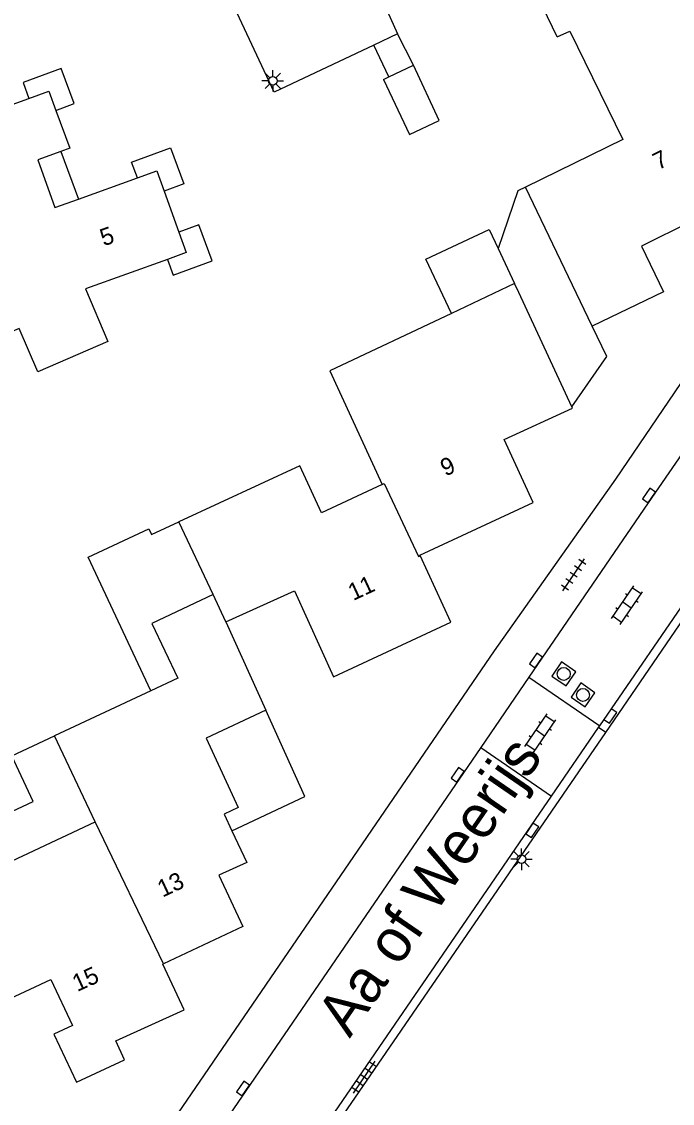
# Model space of a CAD drawing. Extents: x 126000 to 131009, y 393000 to 395500.
# Drawn here: x 130926 to 130963.8, y 395343.6 to 395406.3 of the extents above; entities that cross this region are included whole.
import ezdxf

# ---------------------------------------------------------------- set-up
doc = ezdxf.new("R2010")
doc.units = 0
for name, color, linetype in [('gg-anno-huisnummerreeks BGT', 7, 'Continuous'), ('gg-anno-openbare ruimte label', 7, 'Continuous'), ('gg-bbg-gedigitaliseerde bebouwing', 7, 'Continuous'), ('gg-bbg-gedigitaliseerde bijgebouw', 7, 'Continuous'), ('gg-bbg-hoofdgebouw', 7, 'Continuous'), ('gg-bbg-luifel en loopbrug', 7, 'Continuous'), ('gg-bbg-tussenscheiding', 7, 'Continuous'), ('gg-knt-verharding', 7, 'Continuous'), ('gt-symb-klinker verharding', 7, 'Continuous'), ('gt-symb-kolk', 7, 'Continuous'), ('gt-symb-lichtmast', 7, 'Continuous'), ('gt-symb-rioolschacht', 7, 'Continuous'), ('gt-symb-tegel verharding', 7, 'Continuous')]:
    doc.layers.add(name, color=color, linetype=linetype)

# ---------------------------------------------------------------- blocks, each defined once
blk = doc.blocks.new('gt0-RS')
at = {"layer": 'gt-symb-rioolschacht'}
blk.add_lwpolyline([(-0.5, -0.5), (0.5, -0.5), (0.5, 0.5), (-0.5, 0.5)], close=True, dxfattribs=at)
blk.add_circle((0, 0), 0.375, dxfattribs=at)
blk = doc.blocks.new('gt0-TEG1')
at = {"layer": 'gt-symb-tegel verharding'}
for p, q in [((-1.125, 0), (1.125, 0)), ((-0.9, -0.25), (-0.9, 0.25)), ((-0.45, -0.25), (-0.45, 0.25)), ((0, -0.25), (0, 0.25)), ((0.45, -0.25), (0.45, 0.25)), ((0.9, -0.25), (0.9, 0.25))]:
    blk.add_line(p, q, dxfattribs=at)
blk = doc.blocks.new('gt0-KOLK')
at = {"layer": 'gt-symb-kolk'}
blk.add_lwpolyline([(0, 0), (0.375, 0), (0.375, 0.4), (-0.375, 0.4), (-0.375, 0), (0, 0)], dxfattribs=at)
blk = doc.blocks.new('gt0-KL1')
at = {"layer": 'gt-symb-klinker verharding'}
for p, q in [((-1.15, 0.3), (1.15, 0.3)), ((-1, -0.3), (-1, 0.3)), ((-0.5, 0.3), (-0.5, 0.45)), ((0, -0.3), (0, 0.3)), ((0.5, 0.3), (0.5, 0.45)), ((1, -0.3), (1, 0.3)), ((-1.15, -0.3), (1.15, -0.3)), ((-0.5, -0.45), (-0.5, -0.3)), ((0.5, -0.45), (0.5, -0.3))]:
    blk.add_line(p, q, dxfattribs=at)
blk = doc.blocks.new('gt0-LMAST')
at = {"layer": 'gt-symb-lichtmast'}
for p, q in [((-0.182, 0.173), (-0.447, 0.438)), ((-0.005, 0.246), (-0.005, 0.621)), ((0.172, 0.173), (0.437, 0.438)), ((-0.255, -0.004), (-0.63, -0.004)), ((-0.182, -0.181), (-0.447, -0.446)), ((-0.005, -0.254), (-0.005, -0.629)), ((0.437, -0.446), (0.172, -0.181)), ((0.245, -0.004), (0.62, -0.004))]:
    blk.add_line(p, q, dxfattribs=at)
blk.add_circle((-0.005, -0.004), 0.25, dxfattribs=at)

msp = doc.modelspace()

# ---------------------------------------------------------------- linework, layer by layer
at = {"layer": 'gg-bbg-gedigitaliseerde bebouwing'}
for p, q in [((130959.131, 395388.671), (130955.268, 395396.729)), ((130935.566, 395392.929), (130934.466, 395392.534)), ((130954.628, 395391.129), (130950.959, 395389.4)), ((130937.122, 395373.094), (130935.13, 395377.31)), ((130933.5, 395367.507), (130927.923, 395364.893)), ((130930.267, 395359.907), (130927.923, 395364.893))]:
    msp.add_line(p, q, dxfattribs=at)
for points in [[(130957.102, 395405.445), (130957.84, 395405.77), (130960.92, 395399.49), (130955.268, 395396.729)], [(130934.466, 395392.534), (130929.705, 395390.825), (130931.02, 395387.77), (130926.95, 395386.02), (130925.87, 395388.53), (130919.51, 395385.8), (130916.77, 395393.36), (130914.28, 395392.46)], [(130950.959, 395389.4), (130943.896, 395386.072), (130946.94, 395379.48)], [(130946.94, 395379.48), (130943.41, 395377.84), (130942.15, 395380.56), (130935.13, 395377.31)], [(130937.122, 395373.094), (130933.573, 395371.415), (130935.073, 395368.244), (130933.5, 395367.507)], [(130923.011, 395359.376), (130924.119, 395357.026), (130930.267, 395359.907)]]:
    msp.add_lwpolyline(points, dxfattribs=at)
at = {"layer": 'gg-bbg-gedigitaliseerde bijgebouw'}
for p, q in [((130947.333, 395403.128), (130948.753, 395403.797)), ((130947.023, 395402.982), (130947.333, 395403.128))]:
    msp.add_line(p, q, dxfattribs=at)
msp.add_lwpolyline([(130947.023, 395402.982), (130948.532, 395399.781), (130950.246, 395400.589), (130948.753, 395403.797)], dxfattribs=at)
at = {"layer": 'gg-bbg-hoofdgebouw'}
for p, q in [((130929.298, 395396.038), (130932.725, 395397.263)), ((130934.286, 395396.496), (130935.138, 395394.122)), ((130935.138, 395394.122), (130935.566, 395392.929)), ((130937.871, 395371.509), (130940.191, 395366.375))]:
    msp.add_line(p, q, dxfattribs=at)
for points in [[(130957.102, 395405.445), (130954.04, 395411.786), (130954.228, 395411.877)], [(130968.065, 395406.432), (130970.472, 395401.493), (130966.176, 395399.38), (130967.767, 395396.171), (130961.997, 395393.311), (130963.27, 395390.655), (130959.131, 395388.671)], [(130918.432, 395401.103), (130919.102, 395399.241), (130926.433, 395401.878)], [(130926.433, 395401.878), (130927.586, 395402.293), (130927.994, 395401.185)], [(130927.994, 395401.185), (130928.805, 395398.982), (130928.283, 395398.797)], [(130928.283, 395398.797), (130926.945, 395398.322), (130927.934, 395395.551), (130929.298, 395396.038)], [(130932.725, 395397.263), (130933.865, 395397.67), (130934.286, 395396.496)], [(130957.956, 395383.984), (130954.868, 395390.62), (130954.628, 395391.129)], [(130949.136, 395375.348), (130949.12, 395375.382), (130955.708, 395378.432), (130954.021, 395382.079), (130957.993, 395383.905), (130957.956, 395383.984)], [(130937.871, 395371.509), (130941.856, 395373.31), (130944.11, 395368.322), (130950.928, 395371.488), (130949.136, 395375.348)], [(130940.191, 395366.375), (130936.723, 395364.753), (130938.572, 395360.734), (130937.764, 395360.356), (130938.219, 395359.383)], [(130938.219, 395359.383), (130939.079, 395357.546), (130937.465, 395356.802), (130938.858, 395353.824), (130934.251, 395351.67)], [(130920.443, 395355.335), (130923.501, 395348.806), (130927.705, 395350.755), (130928.961, 395348.09), (130927.877, 395347.591), (130929.189, 395344.802), (130931.974, 395346.092), (130931.476, 395347.201), (130935.434, 395348.998), (130934.2, 395351.646), (130934.251, 395351.67)]]:
    msp.add_lwpolyline(points, dxfattribs=at)
at = {"layer": 'gg-bbg-luifel en loopbrug'}
for p, q in [((130947.826, 395405.616), (130946.464, 395404.973)), ((130948.753, 395403.797), (130947.826, 395405.616)), ((130947.333, 395403.128), (130946.464, 395404.973)), ((130928.283, 395398.797), (130929.298, 395396.038)), ((130953.669, 395393.163), (130954.628, 395391.129))]:
    msp.add_line(p, q, dxfattribs=at)
for points in [[(130927.994, 395401.185), (130929.053, 395401.575), (130928.301, 395403.617), (130926.092, 395402.804), (130926.433, 395401.878)], [(130932.725, 395397.263), (130932.389, 395398.177), (130934.658, 395399.013), (130935.43, 395396.918), (130934.286, 395396.496)], [(130955.268, 395396.729), (130954.81, 395396.512), (130953.669, 395393.163)], [(130934.466, 395392.534), (130934.803, 395391.62), (130937.073, 395392.455), (130936.301, 395394.551), (130935.138, 395394.122)], [(130950.959, 395389.4), (130949.477, 395392.544), (130953.146, 395394.273), (130953.669, 395393.163)], [(130957.956, 395383.984), (130959.981, 395386.899), (130959.131, 395388.671)], [(130933.5, 395367.507), (130929.866, 395375.262), (130933.382, 395376.911), (130933.543, 395376.566), (130935.13, 395377.31)], [(130938.219, 395359.383), (130942.447, 395361.383), (130940.191, 395366.375)], [(130923.011, 395359.376), (130926.668, 395361.09), (130925.433, 395363.726), (130927.923, 395364.893)]]:
    msp.add_lwpolyline(points, dxfattribs=at)
at = {"layer": 'gg-bbg-tussenscheiding'}
for p, q in [((130937.871, 395371.509), (130937.122, 395373.094)), ((130934.251, 395351.67), (130930.267, 395359.907))]:
    msp.add_line(p, q, dxfattribs=at)
msp.add_lwpolyline([(130946.94, 395379.48), (130947.06, 395379.53), (130949.04, 395375.3), (130949.136, 395375.348)], dxfattribs=at)
at = {"layer": 'gg-knt-verharding'}
for p, q in [((130945.738, 395410.272), (130947.826, 395405.616)), ((130959.575, 395365.483), (130979.217, 395394.119)), ((130959.917, 395365.093), (130979.629, 395393.836)), ((130955.46, 395368.306), (130952.663, 395364.222)), ((130955.46, 395368.306), (130959.575, 395365.483)), ((130956.775, 395361.401), (130959.502, 395365.377)), ((130959.502, 395365.377), (130959.575, 395365.483)), ((130959.917, 395365.093), (130959.502, 395365.377)), ((130952.663, 395364.222), (130933.527, 395336.283)), ((130952.663, 395364.222), (130956.775, 395361.401))]:
    msp.add_line(p, q, dxfattribs=at)
for points in [[(130946.464, 395404.973), (130940.667, 395402.239), (130935.187, 395413.937), (130938.222, 395415.396)], [(130929.018, 395334.446), (130929.747, 395335.196), (130953.457, 395369.827), (130960.504, 395379.78), (130974.201, 395399.93)], [(130976.91, 395399.485), (130962.378, 395378.407), (130955.46, 395368.306)], [(130932.417, 395327.075), (130932.781, 395326.751), (130934.405, 395328.468), (130936.87, 395331.54), (130959.917, 395365.093)], [(130932.417, 395327.075), (130934.047, 395328.787), (130936.512, 395331.859), (130956.775, 395361.401)]]:
    msp.add_lwpolyline(points, dxfattribs=at)

# ---------------------------------------------------------------- block references
at = {"layer": 'gt-symb-klinker verharding'}
for p, rotation in [((130961.156, 395372.473), 55.59476571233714), ((130956.12, 395365.047), 55.547516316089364)]:
    msp.add_blockref('gt0-KL1', p, dxfattribs=dict(at, rotation=rotation))
at = {"layer": 'gt-symb-kolk'}
for p, rotation in [((130962.604, 395378.725), 55.594765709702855), ((130956.04, 395369.153), 55.59476571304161), ((130960.35, 395365.929), 55.59476571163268), ((130951.491, 395362.516), 55.59476571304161), ((130955.814, 395359.297), 55.59476571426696), ((130939.031, 395344.318), 55.59476571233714)]:
    msp.add_blockref('gt0-KOLK', p, dxfattribs=dict(at, rotation=rotation))
at = {"layer": 'gt-symb-lichtmast'}
for p in [(130940.59, 395402.898), (130955.035, 395357.736)]:
    msp.add_blockref('gt0-LMAST', p, dxfattribs=at)
at = {"layer": 'gt-symb-rioolschacht'}
for p, rotation in [((130957.483, 395368.486), 55.594765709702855), ((130958.599, 395367.268), 55.59476571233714)]:
    msp.add_blockref('gt0-RS', p, dxfattribs=dict(at, rotation=rotation))
at = {"layer": 'gt-symb-tegel verharding'}
for p, rotation in [((130958.059, 395374.238), 55.59476571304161), ((130945.902, 395345.082), 55.54751631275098)]:
    msp.add_blockref('gt0-TEG1', p, dxfattribs=dict(at, rotation=rotation))

# ---------------------------------------------------------------- texts
at = {"layer": 'gg-anno-huisnummerreeks BGT'}
for s, rotation, p in [('7', 26.4, (130962.971, 395397.699)), ('5', 19.8, (130930.774, 395393.289)), ('9', 24.8, (130950.611, 395379.929)), ('11', 24.9, (130945.255, 395372.712)), ('13', 25.1, (130934.187, 395355.503)), ('15', 24.4, (130929.233, 395350.027))]:
    msp.add_text(s, height=1, rotation=rotation, dxfattribs=at).set_placement(p)
at = {"layer": 'gg-anno-openbare ruimte label'}
msp.add_text('Aa of Weerijs', height=2.5, rotation=55.5, dxfattribs=at).set_placement((130945.053, 395347.311))

doc.saveas('drawing.dxf')
